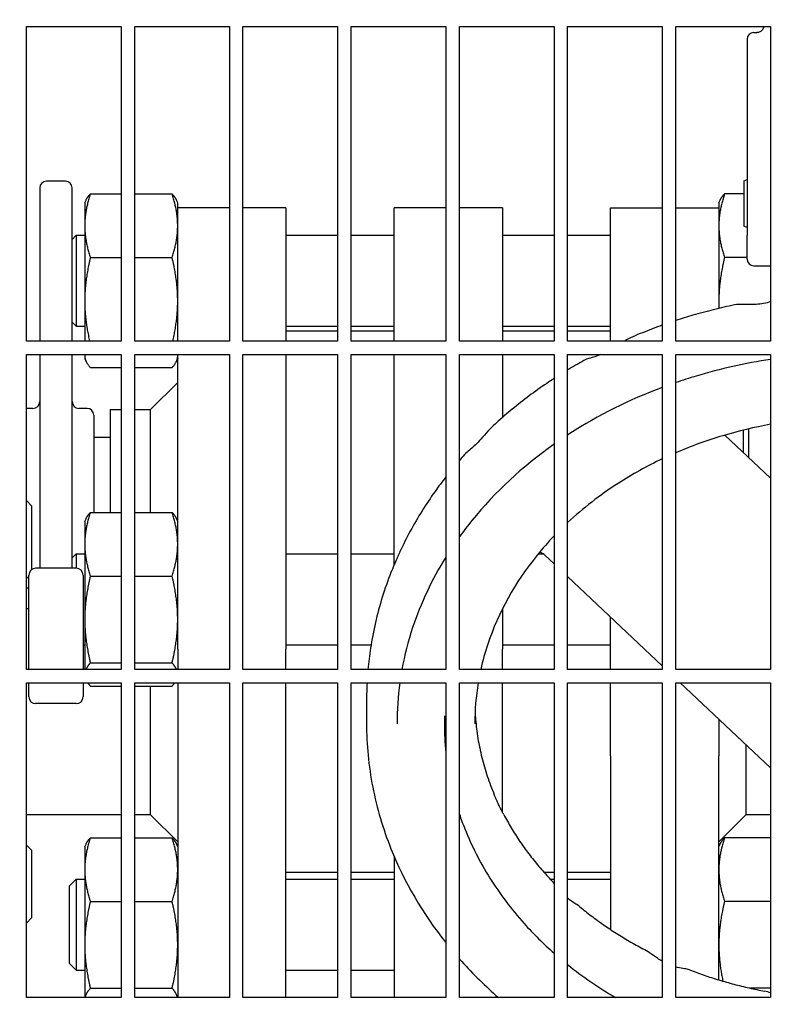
# Model space of a CAD drawing. Header units: inches. Extents: x 24 to 1128, y -74 to 748.
# Tile 535 of 557: x 729.62 to 736.62, y 578.82 to 587.92. Entities that reach past the tile are written whole.
import ezdxf

# ---------------------------------------------------------------- set-up
doc = ezdxf.new("R2010")
doc.units = ezdxf.units.IN
doc.header["$LTSCALE"] = 32
doc.header["$MEASUREMENT"] = 0
doc.layers.add('Dimension (ANSI)', color=7, linetype='Continuous', lineweight=25)
doc.layers.add('Visible (ANSI)', color=7, linetype='Continuous', lineweight=30)
doc.styles.add('Note Text (ANSI)', font='tahoma.ttf')
doc.dimstyles.new('Architectural (ANSI)', dxfattribs={"dimscale": 32, "dimtxt": 0.125, "dimasz": 0.098425, "dimexe": 0.125, "dimexo": 0.0625, "dimgap": 0.031496, "dimtad": 0, "dimtih": 1, "dimtoh": 1, "dimdec": 4, "dimrnd": 1e-08, "dimzin": 3, "dimdsep": 46, "dimlunit": 4, "dimtxsty": 'Note Text (ANSI)', "dimcen": 0.09, "dimdle": 0.393701, "dimclrd": 256, "dimclre": 256, "dimclrt": 256, "dimadec": 0, "dimazin": 3, "dimtfac": 0.96, "dimtofl": 0, "dimtmove": 0, "dimatfit": 3, "dimfxl": 1, "dimfrac": 2, "dimtolj": 1, "dimtzin": 12, "dimlwd": -1, "dimlwe": -1, "dimarcsym": 0})

# ---------------------------------------------------------------- blocks, each defined once
blk = doc.blocks.new('*D17')
at = {"layer": 'Defpoints', "color": 0, "transparency": 16777216}
for p in [(710.5391, 607.7114), (710.5391, 481.7114), (798.7409, 481.7114)]:
    blk.add_point(p, dxfattribs=at)
at = {"layer": 'Dimension (ANSI)', "transparency": 16777216}
for p, q in [((712.5391, 607.7114), (802.7409, 607.7114)), ((798.7409, 604.5618), (798.7409, 544.8012)), ((798.7409, 484.861), (798.7409, 538.6216)), ((712.5391, 481.7114), (802.7409, 481.7114))]:
    blk.add_line(p, q, dxfattribs=at)
for points in [[(798.216, 604.5618), (799.2658, 604.5618), (798.7409, 607.7114)], [(798.216, 484.861), (799.2658, 484.861), (798.7409, 481.7114)]]:
    blk.add_solid(points, dxfattribs=at)
at = {"layer": 'Dimension (ANSI)', "transparency": 16777216, "insert": (792.0089, 543.7933), "char_height": 4, "attachment_point": 1, "style": 'Note Text (ANSI)'}
blk.add_mtext('\\A1;10\'-6"', dxfattribs=at)

msp = doc.modelspace()

# ---------------------------------------------------------------- linework, layer by layer
at = {"layer": 'Visible (ANSI)'}
for p, q in [((729.68155, 584.94766), (729.68155, 587.85391)), ((729.68155, 587.85391), (730.55655, 587.85391)), ((730.55655, 587.85391), (730.55655, 584.94766)), ((730.68155, 584.94766), (730.68155, 587.85391)), ((730.68155, 587.85391), (731.55655, 587.85391)), ((731.55655, 587.85391), (731.55655, 584.94766)), ((731.68155, 584.94766), (731.68155, 587.85391)), ((731.68155, 587.85391), (732.55655, 587.85391)), ((732.55655, 587.85391), (732.55655, 584.94766)), ((732.68155, 584.94766), (732.68155, 587.85391)), ((732.68155, 587.85391), (733.55655, 587.85391)), ((733.55655, 587.85391), (733.55655, 584.94766)), ((733.68155, 584.94766), (733.68155, 587.85391)), ((733.68155, 587.85391), (734.55655, 587.85391)), ((734.55655, 587.85391), (734.55655, 584.94766)), ((734.68155, 584.94766), (734.68155, 587.85391)), ((734.68155, 587.85391), (735.55655, 587.85391)), ((735.55655, 587.85391), (735.55655, 584.94766)), ((735.68155, 584.94766), (735.68155, 587.85391)), ((735.68155, 587.85391), (736.55655, 587.85391)), ((736.4923, 587.85391), (736.4923, 587.8517)), ((736.55655, 587.85391), (736.55655, 584.94766)), ((736.3393, 587.73532), (736.3393, 586.89197)), ((736.4018, 587.79782), (736.43068, 587.79782)), ((736.3393, 586.89197), (736.3393, 585.92262)), ((730.04155, 586.42516), (729.86655, 586.42516)), ((736.3088, 586.42862), (736.3393, 586.43972)), ((736.3088, 586.42862), (736.3088, 586.01019)), ((729.80405, 586.36266), (729.80405, 584.94768)), ((730.10405, 584.94768), (730.10405, 586.36266)), ((730.27192, 586.30686), (730.55655, 586.30686)), ((730.68155, 586.30686), (731.02719, 586.30686)), ((736.3088, 586.30686), (736.13092, 586.30686)), ((730.22005, 586.22392), (730.23188, 586.24929)), ((730.22005, 586.22392), (730.22005, 586.01333)), ((731.07905, 586.22392), (731.06723, 586.24929)), ((731.07905, 586.12285), (731.07905, 586.22392)), ((736.07905, 586.22392), (736.09088, 586.24929)), ((736.07905, 586.22392), (736.07905, 586.12285)), ((731.55655, 586.17966), (731.07905, 586.17966)), ((731.07905, 585.88676), (731.07905, 586.12285)), ((732.07905, 586.17966), (731.68155, 586.17966)), ((732.07905, 586.17966), (732.07905, 585.88676)), ((733.07905, 585.88676), (733.07905, 586.17966)), ((733.55655, 586.17966), (733.07905, 586.17966)), ((734.07905, 586.17966), (733.68155, 586.17966)), ((734.07905, 586.17966), (734.07905, 585.88676)), ((735.07905, 585.88676), (735.07905, 586.17966)), ((735.07905, 586.17966), (735.55655, 586.17966)), ((735.68155, 586.17966), (736.07905, 586.17966)), ((736.07905, 586.12285), (736.07905, 585.88676)), ((730.22005, 586.01333), (730.22005, 585.31883)), ((736.3088, 586.01019), (736.3393, 585.99917)), ((730.10405, 585.88742), (730.14155, 585.92492)), ((730.14155, 585.92492), (730.14155, 585.08492)), ((730.14155, 585.92492), (730.22005, 585.92492)), ((732.07905, 585.92492), (732.55655, 585.92492)), ((732.68155, 585.92492), (733.07905, 585.92492)), ((734.07905, 585.92492), (734.55655, 585.92492)), ((734.68155, 585.92492), (735.07905, 585.92492)), ((736.3393, 585.70616), (736.3393, 585.92262)), ((731.07905, 584.94766), (731.07905, 585.88676)), ((732.07905, 585.88676), (732.07905, 584.94766)), ((733.07905, 584.94766), (733.07905, 585.88676)), ((734.07905, 585.88676), (734.07905, 584.94766)), ((735.07905, 585.01293), (735.07905, 585.88676)), ((736.07905, 585.88676), (736.07905, 585.24995)), ((730.27192, 585.7198), (730.55655, 585.7198)), ((730.68155, 585.7198), (731.02719, 585.7198)), ((736.3393, 585.7198), (736.13092, 585.7198)), ((736.4018, 585.64366), (736.55655, 585.64366)), ((730.22005, 585.31883), (730.22005, 584.94766)), ((730.10405, 585.12242), (730.14155, 585.08492)), ((730.14155, 585.08492), (730.22005, 585.08492)), ((732.07905, 585.08492), (732.55655, 585.08492)), ((732.55655, 585.04038), (732.07905, 585.04038)), ((732.68155, 585.08492), (733.07905, 585.08492)), ((733.07905, 585.04038), (732.68155, 585.04038)), ((734.07905, 585.08492), (734.55655, 585.08492)), ((734.55655, 585.04038), (734.07905, 585.04038)), ((734.68155, 585.08492), (735.07905, 585.08492)), ((735.07905, 585.04038), (734.68155, 585.04038)), ((735.07905, 584.94766), (735.07905, 585.01293)), ((730.55655, 584.94766), (729.68155, 584.94766)), ((731.55655, 584.94766), (730.68155, 584.94766)), ((732.55655, 584.94766), (731.68155, 584.94766)), ((733.55655, 584.94766), (732.68155, 584.94766)), ((734.55655, 584.94766), (733.68155, 584.94766)), ((735.55655, 584.94766), (734.68155, 584.94766)), ((736.55655, 584.94766), (735.68155, 584.94766)), ((729.68155, 581.91641), (729.68155, 584.82266)), ((729.68155, 584.82266), (730.55655, 584.82266)), ((729.80405, 584.82267), (729.80405, 582.84943)), ((730.10405, 582.84943), (730.10405, 584.82267)), ((730.22005, 584.82266), (730.22005, 584.81042)), ((730.55655, 584.82266), (730.55655, 581.91641)), ((730.68155, 581.91641), (730.68155, 584.82266)), ((730.68155, 584.82266), (731.55655, 584.82266)), ((731.07905, 582.90183), (731.07905, 584.82266)), ((731.55655, 584.82266), (731.55655, 581.91641)), ((731.68155, 581.91641), (731.68155, 584.82266)), ((731.68155, 584.82266), (732.55655, 584.82266)), ((732.07905, 584.82266), (732.07905, 582.90183)), ((732.55655, 584.82266), (732.55655, 581.91641)), ((732.68155, 581.91641), (732.68155, 584.82266)), ((732.68155, 584.82266), (733.55655, 584.82266)), ((733.07905, 582.90183), (733.07905, 584.82266)), ((733.55655, 584.82266), (733.55655, 581.91641)), ((733.68155, 581.91641), (733.68155, 584.82266)), ((733.68155, 584.82266), (734.55655, 584.82266)), ((734.07905, 584.82266), (734.07905, 584.24275)), ((734.55655, 584.82266), (734.55655, 581.91641)), ((734.68155, 581.91641), (734.68155, 584.82266)), ((734.68155, 584.82266), (735.55655, 584.82266)), ((735.55655, 584.82266), (735.55655, 581.91641)), ((735.68155, 581.91641), (735.68155, 584.82266)), ((735.68155, 584.82266), (736.55655, 584.82266)), ((736.55655, 584.82266), (736.55655, 581.91641)), ((730.22005, 584.81042), (730.22005, 584.78592)), ((730.22005, 584.78592), (730.23188, 584.76056)), ((731.07905, 584.78592), (731.06723, 584.76056)), ((730.27192, 584.70298), (730.55655, 584.70298)), ((730.68155, 584.70298), (731.02719, 584.70298)), ((730.82905, 584.31645), (731.07905, 584.56645)), ((729.74155, 584.32645), (729.68155, 584.32645)), ((730.24155, 584.32645), (730.16655, 584.32645)), ((730.45405, 584.31645), (730.45405, 583.3653)), ((730.45405, 584.31645), (730.55655, 584.31645)), ((730.68155, 584.31645), (730.82905, 584.31645)), ((730.82905, 583.3653), (730.82905, 584.31645)), ((730.30405, 584.26395), (730.30405, 583.3653)), ((736.30605, 583.91707), (736.30605, 584.12593)), ((736.35405, 584.13746), (736.35405, 583.87183)), ((730.45405, 584.05895), (730.30405, 584.05895)), ((736.13373, 584.07946), (736.55655, 583.68101)), ((729.72905, 583.4274), (729.68155, 583.4749)), ((729.72905, 583.4274), (729.72905, 582.83693)), ((730.27192, 583.3653), (730.55655, 583.3653)), ((730.68155, 583.3653), (731.02719, 583.3653)), ((730.22005, 583.28236), (730.23188, 583.30772)), ((730.22005, 583.28236), (730.22005, 583.07177)), ((731.07905, 583.28236), (731.06723, 583.30772)), ((730.22005, 583.07177), (730.22005, 582.37727)), ((730.10405, 582.94586), (730.14155, 582.98336)), ((730.14155, 582.98336), (730.14155, 582.84943)), ((730.14155, 582.98336), (730.22005, 582.98336)), ((732.07905, 582.98336), (732.55655, 582.98336)), ((732.68155, 582.98336), (733.07905, 582.98336)), ((734.40999, 582.98336), (734.45427, 582.98336)), ((734.47184, 582.97011), (734.55655, 582.89027)), ((730.14155, 582.84943), (729.76655, 582.84943)), ((731.07905, 582.10395), (731.07905, 582.90183)), ((732.07905, 582.90183), (732.07905, 582.10395)), ((733.07905, 582.88156), (733.07905, 582.90183)), ((729.70405, 582.7774), (729.68155, 582.7549)), ((729.70405, 581.91641), (729.70405, 582.78693)), ((730.20405, 582.78693), (730.20405, 581.91641)), ((730.27192, 582.77824), (730.55655, 582.77824)), ((730.68155, 582.77824), (731.02719, 582.77824)), ((734.68155, 582.77248), (735.55655, 581.94792)), ((729.70405, 582.66645), (729.68155, 582.66645)), ((729.70405, 582.47391), (729.68155, 582.47391)), ((734.07905, 582.47567), (734.07905, 582.10395)), ((730.22005, 582.37727), (730.22005, 581.91641)), ((735.07905, 581.91641), (735.07905, 582.39789)), ((730.20405, 582.14336), (730.22005, 582.14336)), ((731.07905, 582.10395), (731.07905, 581.91641)), ((732.07905, 582.14336), (732.55655, 582.14336)), ((732.07905, 581.91641), (732.07905, 582.10395)), ((732.68155, 582.14336), (732.86569, 582.14336)), ((734.07905, 582.14336), (734.55655, 582.14336)), ((734.07905, 581.91641), (734.07905, 582.10395)), ((734.68155, 582.14336), (735.07905, 582.14336)), ((730.55655, 581.91641), (729.68155, 581.91641)), ((730.27192, 581.9763), (730.55655, 581.9763)), ((730.68155, 581.9763), (731.02719, 581.9763)), ((731.55655, 581.91641), (730.68155, 581.91641)), ((732.55655, 581.91641), (731.68155, 581.91641)), ((733.55655, 581.91641), (732.68155, 581.91641)), ((734.55655, 581.91641), (733.68155, 581.91641)), ((735.55655, 581.91641), (734.68155, 581.91641)), ((736.55655, 581.91641), (735.68155, 581.91641)), ((729.68155, 578.88516), (729.68155, 581.79141)), ((729.68155, 581.79141), (730.55655, 581.79141)), ((729.70405, 581.66193), (729.70405, 581.79141)), ((730.20405, 581.79141), (730.20405, 581.66193)), ((730.27192, 581.76142), (730.55655, 581.76142)), ((730.55655, 581.79141), (730.55655, 578.88516)), ((730.68155, 578.88516), (730.68155, 581.79141)), ((730.68155, 581.79141), (731.55655, 581.79141)), ((730.68155, 581.76142), (731.02719, 581.76142)), ((730.82905, 580.57391), (730.82905, 581.76142)), ((731.07905, 581.79141), (731.07905, 578.88516)), ((731.55655, 581.79141), (731.55655, 578.88516)), ((731.68155, 578.88516), (731.68155, 581.79141)), ((731.68155, 581.79141), (732.55655, 581.79141)), ((732.07905, 578.88516), (732.07905, 581.79141)), ((732.55655, 581.79141), (732.55655, 578.88516)), ((732.68155, 578.88516), (732.68155, 581.79141)), ((732.68155, 581.79141), (733.55655, 581.79141)), ((733.55655, 581.79141), (733.55655, 578.88516)), ((733.68155, 578.88516), (733.68155, 581.79141)), ((733.68155, 581.79141), (734.55655, 581.79141)), ((734.07905, 580.59784), (734.07905, 581.79141)), ((734.55655, 581.79141), (734.55655, 578.88516)), ((734.68155, 578.88516), (734.68155, 581.79141)), ((734.68155, 581.79141), (735.55655, 581.79141)), ((735.07905, 581.11904), (735.07905, 581.79141)), ((735.55655, 581.79141), (735.55655, 578.88516)), ((735.68155, 578.88516), (735.68155, 581.79141)), ((735.68155, 581.79141), (736.55655, 581.79141)), ((735.72263, 581.79141), (736.55655, 581.00556)), ((736.55655, 581.79141), (736.55655, 578.88516)), ((730.14155, 581.59943), (729.76655, 581.59943)), ((732.82405, 581.63117), (732.82405, 581.41456)), ((733.5428, 581.48676), (733.5428, 581.41456)), ((736.07905, 581.45554), (736.07905, 581.11904)), ((736.32905, 581.21995), (736.32905, 580.57391)), ((735.07905, 581.11904), (735.07905, 579.51303)), ((736.07905, 579.04798), (736.07905, 581.11904)), ((730.55655, 580.57391), (729.68155, 580.57391)), ((730.82905, 580.57391), (730.68155, 580.57391)), ((730.82905, 580.57391), (731.07905, 580.32391)), ((736.32905, 580.57391), (736.07905, 580.32391)), ((736.55655, 580.57391), (736.32905, 580.57391)), ((729.72905, 580.24542), (729.68155, 580.29292)), ((730.22005, 580.27716), (730.23188, 580.30252)), ((730.22005, 580.27716), (730.22005, 580.06657)), ((730.27192, 580.3601), (730.55655, 580.3601)), ((730.68155, 580.3601), (731.02719, 580.3601)), ((731.07905, 580.27716), (731.06723, 580.30252)), ((736.07905, 580.27716), (736.09088, 580.30252)), ((736.55655, 580.3601), (736.13092, 580.3601)), ((729.72905, 580.24542), (729.72905, 579.62042)), ((733.07905, 580.18723), (733.07905, 578.88516)), ((730.22005, 580.06657), (730.22005, 579.37207)), ((732.55655, 580.04038), (732.07905, 580.04038)), ((733.07905, 580.04038), (732.68155, 580.04038)), ((734.55655, 580.04038), (734.46503, 580.04038)), ((735.07905, 580.04038), (734.68155, 580.04038)), ((730.07905, 579.91566), (730.14155, 579.97816)), ((730.07905, 579.20066), (730.07905, 579.91566)), ((730.14155, 579.97816), (730.14155, 579.13816)), ((730.14155, 579.97816), (730.22005, 579.97816)), ((732.07905, 579.97816), (732.55655, 579.97816)), ((732.68155, 579.97816), (733.07905, 579.97816)), ((734.52218, 579.97816), (734.55655, 579.97816)), ((734.68155, 579.97816), (735.07905, 579.97816)), ((730.27192, 579.77304), (730.55655, 579.77304)), ((730.68155, 579.77304), (731.02719, 579.77304)), ((736.55655, 579.77304), (736.13092, 579.77304)), ((729.72905, 579.62042), (729.68155, 579.57292)), ((730.22005, 579.37207), (730.22005, 578.88516)), ((730.07905, 579.20066), (730.14155, 579.13816)), ((730.14155, 579.13816), (730.22005, 579.13816)), ((732.07905, 579.13816), (732.55655, 579.13816)), ((732.68155, 579.13816), (733.07905, 579.13816)), ((730.27192, 578.9711), (730.55655, 578.9711)), ((730.68155, 578.9711), (731.02719, 578.9711)), ((736.55655, 578.9711), (736.37127, 578.9711)), ((730.55655, 578.88516), (729.68155, 578.88516)), ((731.55655, 578.88516), (730.68155, 578.88516)), ((732.55655, 578.88516), (731.68155, 578.88516)), ((733.55655, 578.88516), (732.68155, 578.88516)), ((734.55655, 578.88516), (733.68155, 578.88516)), ((735.55655, 578.88516), (734.68155, 578.88516)), ((736.55655, 578.88516), (735.68155, 578.88516))]:
    msp.add_line(p, q, dxfattribs=at)
for centre, start, end in [((736.4018, 587.73532), 90, 180), ((729.86655, 586.36266), 90, 180), ((730.04155, 586.36266), 0, 90), ((736.4018, 585.70616), 180, 270), ((729.74155, 584.38895), 270, 0), ((730.16655, 584.38895), 180, 270), ((730.24155, 584.26395), 0, 90), ((729.76655, 582.78693), 90, 180), ((730.14155, 582.78693), 0, 90), ((729.76655, 581.66193), 180, 270), ((730.14155, 581.66193), 270, 0)]:
    msp.add_arc(centre, 0.0625, start, end, dxfattribs=at)
for points, knots in [([(736.49237, 587.85246), (736.49237, 587.85246), (736.49236, 587.85215), (736.49219, 587.85073), (736.49213, 587.85024), (736.49188, 587.84863), (736.49168, 587.84737), (736.49082, 587.84373), (736.49034, 587.84181), (736.48817, 587.8358), (736.48685, 587.83179), (736.48033, 587.8223), (736.47806, 587.81933), (736.47236, 587.81366), (736.4695, 587.81116), (736.46037, 587.80493), (736.45292, 587.80119), (736.43971, 587.79832), (736.43519, 587.79782), (736.43068, 587.79782)], [0.222353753, 0.222353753, 0.222353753, 0.222353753, 0.248548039, 0.248548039, 0.258149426, 0.258149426, 0.272029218, 0.272029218, 0.281937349, 0.281937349, 0.291767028, 0.291767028, 0.295365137, 0.295365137, 0.297844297, 0.297844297, 0.3015759, 0.3015759, 0.303338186, 0.303338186, 0.303338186, 0.303338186]), ([(736.22321, 585.2824), (736.15835, 585.26876), (736.09383, 585.25391), (735.9656, 585.22181), (735.9019, 585.20456), (735.78595, 585.17075), (735.73357, 585.15456), (735.68155, 585.13755)], [4.25069699, 4.25069699, 4.25069699, 4.25069699, 4.29614743, 4.29614743, 4.34159788, 4.34159788, 4.37947707, 4.37947707, 4.37947707, 4.37947707]), ([(736.55655, 585.31005), (736.53527, 585.30443), (736.51384, 585.2996), (736.46928, 585.29165), (736.44605, 585.28874), (736.40014, 585.28524), (736.37757, 585.28474), (736.33076, 585.28522), (736.30774, 585.28659), (736.2667, 585.28721), (736.24962, 585.28796), (736.22321, 585.2824)], [8.7860297, 8.7860297, 8.7860297, 8.7860297, 8.9778955, 8.9778955, 9.1913114, 9.1913114, 9.4125337, 9.4125337, 9.6756368, 9.6756368, 9.8595028, 9.8595028, 9.8595028, 9.8595028]), ([(735.55655, 585.09487), (735.526, 585.08399), (735.49558, 585.07282), (735.40418, 585.03825), (735.34364, 585.01397), (735.28374, 584.98855)], [4.40999125, 4.40999125, 4.40999125, 4.40999125, 4.432498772, 4.432498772, 4.477949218, 4.477949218, 4.477949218, 4.477949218]), ([(734.98619, 584.82266), (734.97838, 584.81939), (734.97073, 584.81637), (734.943, 584.80593), (734.92439, 584.80007), (734.88505, 584.7885), (734.87254, 584.79084), (734.83102, 584.76778)], [7.23338314, 7.23338314, 7.23338314, 7.23338314, 7.31894986, 7.31894986, 7.55263147, 7.55263147, 7.85698612, 7.85698612, 7.85698612, 7.85698612]), ([(736.55655, 584.77819), (736.32289, 584.74309), (736.09294, 584.69194), (735.8066, 584.6066), (735.74375, 584.58647), (735.68155, 584.56512)], [4.1805156, 4.1805156, 4.1805156, 4.1805156, 4.3486185, 4.3486185, 4.39643172, 4.39643172, 4.39643172, 4.39643172]), ([(734.55655, 584.60254), (734.53374, 584.58768), (734.51109, 584.57263), (734.43347, 584.52003), (734.37934, 584.48154), (734.27322, 584.40235), (734.22123, 584.36166), (734.11951, 584.27816), (734.06979, 584.23535), (734.02126, 584.19152)], [4.67196222, 4.67196222, 4.67196222, 4.67196222, 4.69140476, 4.69140476, 4.73909187, 4.73909187, 4.78677898, 4.78677898, 4.83446609, 4.83446609, 4.83446609, 4.83446609]), ([(735.55655, 584.52029), (735.25198, 584.40622), (734.96449, 584.26263), (734.6953, 584.08937), (734.68842, 584.08491), (734.68155, 584.08044)], [4.42868924, 4.42868924, 4.42868924, 4.42868924, 4.66622925, 4.66622925, 4.67247789, 4.67247789, 4.67247789, 4.67247789]), ([(734.02126, 584.19152), (733.99351, 584.16645), (733.96893, 584.14012), (733.92289, 584.08961), (733.90147, 584.06542), (733.86327, 584.02425), (733.84628, 584.00674), (733.81407, 583.97548), (733.79897, 583.96189), (733.76987, 583.93668), (733.75713, 583.92677), (733.73745, 583.90796), (733.73357, 583.9041), (733.72918, 583.89923)], [6.4678303, 6.4678303, 6.4678303, 6.4678303, 6.7187017, 6.7187017, 6.9682675, 6.9682675, 7.188462, 7.188462, 7.4145386, 7.4145386, 7.66541, 7.66541, 7.7221873, 7.7221873, 7.7221873, 7.7221873]), ([(736.55655, 584.17955), (736.407, 584.15229), (736.25969, 584.11706), (735.96688, 584.02975), (735.82164, 583.97709), (735.68155, 583.91674)], [4.21821742, 4.21821742, 4.21821742, 4.21821742, 4.34880058, 4.34880058, 4.48415664, 4.48415664, 4.48415664, 4.48415664]), ([(734.55655, 583.99567), (734.26565, 583.79054), (734.0101, 583.55325), (733.75822, 583.24266), (733.71903, 583.19143), (733.68155, 583.13942)], [4.71101933, 4.71101933, 4.71101933, 4.71101933, 4.98460822, 4.98460822, 5.03756632, 5.03756632, 5.03756632, 5.03756632]), ([(735.55655, 583.8602), (735.41392, 583.79256), (735.27731, 583.71676), (734.97906, 583.52492), (734.82269, 583.40365), (734.68155, 583.27202)], [4.52487702, 4.52487702, 4.52487702, 4.52487702, 4.66592217, 4.66592217, 4.8503743, 4.8503743, 4.8503743, 4.8503743]), ([(733.55655, 583.69348), (733.52211, 583.64935), (733.48873, 583.60457), (733.41463, 583.50028), (733.37465, 583.44036), (733.29857, 583.31858), (733.26247, 583.25672), (733.19428, 583.13125), (733.1622, 583.06764), (733.13219, 583.00325)], [5.0020184, 5.0020184, 5.0020184, 5.0020184, 5.04370512, 5.04370512, 5.0977562, 5.0977562, 5.15180728, 5.15180728, 5.20585836, 5.20585836, 5.20585836, 5.20585836]), ([(734.55655, 583.14859), (734.50142, 583.09092), (734.44907, 583.03156), (734.19463, 582.71824), (734.04052, 582.43994), (733.91851, 582.07279), (733.89693, 581.99488), (733.87947, 581.91641)], [4.90670966, 4.90670966, 4.90670966, 4.90670966, 4.98396175, 4.98396175, 5.30444156, 5.30444156, 5.38960074, 5.38960074, 5.38960074, 5.38960074]), ([(733.13219, 583.00325), (733.12493, 582.98766), (733.11813, 582.97243), (733.10533, 582.94319), (733.09934, 582.92922), (733.08793, 582.90248), (733.08253, 582.88975), (733.07225, 582.86551), (733.06738, 582.85401), (733.05814, 582.83191), (733.05379, 582.82139), (733.04967, 582.8109)], [5.00069306, 5.00069306, 5.00069306, 5.00069306, 5.1216569, 5.1216569, 5.24262074, 5.24262074, 5.36358459, 5.36358459, 5.48454843, 5.48454843, 5.60551228, 5.60551228, 5.60551228, 5.60551228]), ([(733.55655, 582.95294), (733.42713, 582.74471), (733.32425, 582.52609), (733.20777, 582.17479), (733.17478, 582.04613), (733.15102, 581.91641)], [5.09980896, 5.09980896, 5.09980896, 5.09980896, 5.30501816, 5.30501816, 5.42091209, 5.42091209, 5.42091209, 5.42091209]), ([(734.47184, 582.97011), (734.4628, 582.97863), (734.45071, 582.98647), (734.43227, 582.99363), (734.4264, 582.99527), (734.42075, 582.99639)], [0.27656688, 0.27656688, 0.27656688, 0.27656688, 0.34722329, 0.34722329, 0.3801191, 0.3801191, 0.3801191, 0.3801191]), ([(733.04967, 582.8109), (733.01998, 582.73532), (732.99311, 582.65884), (732.94516, 582.50441), (732.92408, 582.42646), (732.88785, 582.26943), (732.8727, 582.19036), (732.85068, 582.0463), (732.8428, 581.98143), (732.83692, 581.91641)], [5.25906749, 5.25906749, 5.25906749, 5.25906749, 5.32112286, 5.32112286, 5.38317823, 5.38317823, 5.4452336, 5.4452336, 5.49570239, 5.49570239, 5.49570239, 5.49570239]), ([(733.82669, 581.52438), (733.82784, 581.5011), (733.82936, 581.47782), (733.83607, 581.39574), (733.84328, 581.33701), (733.86251, 581.2199), (733.87452, 581.16152), (733.90336, 581.04529), (733.92018, 580.98745), (733.95862, 580.87249), (733.98024, 580.81539), (734.00424, 580.75876)], [5.60960749, 5.60960749, 5.60960749, 5.60960749, 5.63595714, 5.63595714, 5.70256993, 5.70256993, 5.76918273, 5.76918273, 5.83579553, 5.83579553, 5.90240833, 5.90240833, 5.90240833, 5.90240833]), ([(732.82405, 581.41456), (732.82405, 581.31723), (732.82873, 581.21991), (732.84752, 581.02463), (732.86176, 580.92669), (732.8997, 580.73208), (732.9234, 580.63543), (732.97973, 580.44525), (733.01224, 580.3517), (733.17163, 579.95333), (733.34284, 579.66104), (733.55655, 579.39229)], [5.56934434, 5.56934434, 5.56934434, 5.56934434, 5.6477385, 5.6477385, 5.72715362, 5.72715362, 5.8065812, 5.8065812, 5.88501538, 5.88501538, 6.14510186, 6.14510186, 6.14510186, 6.14510186]), ([(734.0917, 580.57447), (734.08661, 580.58413), (734.08167, 580.59299), (734.07139, 580.61197), (734.06608, 580.62198), (734.05497, 580.64397), (734.0492, 580.65588), (734.03724, 580.68179), (734.03104, 580.6958), (734.01812, 580.72583), (734.01141, 580.74182), (734.00424, 580.75876)], [4.91371326, 4.91371326, 4.91371326, 4.91371326, 5.05301729, 5.05301729, 5.19232131, 5.19232131, 5.33162534, 5.33162534, 5.47092937, 5.47092937, 5.61023339, 5.61023339, 5.61023339, 5.61023339]), ([(733.68155, 580.57932), (733.69694, 580.53387), (733.71359, 580.48871), (733.76255, 580.366), (733.79737, 580.28913), (733.87474, 580.13701), (733.91738, 580.06177), (734.00979, 579.91442), (734.05956, 579.8423), (734.16523, 579.70251), (734.22104, 579.63479), (734.36576, 579.47329), (734.45817, 579.3817), (734.55655, 579.29483)], [5.83901999, 5.83901999, 5.83901999, 5.83901999, 5.88421967, 5.88421967, 5.96283101, 5.96283101, 6.04248676, 6.04248676, 6.12217816, 6.12217816, 6.20090085, 6.20090085, 6.31551409, 6.31551409, 6.31551409, 6.31551409]), ([(734.0917, 580.57447), (734.11352, 580.53304), (734.13666, 580.49195), (734.18555, 580.41054), (734.2113, 580.37023), (734.26538, 580.29049), (734.29371, 580.25106), (734.35289, 580.1732), (734.38376, 580.13477), (734.44796, 580.059), (734.4813, 580.02167), (734.51585, 579.98495)], [5.97539903, 5.97539903, 5.97539903, 5.97539903, 6.02517433, 6.02517433, 6.07494962, 6.07494962, 6.12472492, 6.12472492, 6.17450021, 6.17450021, 6.2242755, 6.2242755, 6.2242755, 6.2242755]), ([(734.79247, 579.72558), (734.78646, 579.73057), (734.78187, 579.73375), (734.76998, 579.74178), (734.76423, 579.74515), (734.74502, 579.75677), (734.7317, 579.76489), (734.70529, 579.784), (734.69372, 579.79313), (734.68155, 579.80376)], [4.61441704, 4.61441704, 4.61441704, 4.61441704, 4.66928843, 4.66928843, 4.7779163, 4.7779163, 5.03303979, 5.03303979, 5.2105077, 5.2105077, 5.2105077, 5.2105077]), ([(734.79247, 579.72558), (734.82753, 579.6965), (734.86344, 579.66799), (734.93687, 579.61214), (734.9744, 579.58482), (735.05102, 579.53142), (735.0901, 579.50535), (735.16976, 579.45454), (735.21033, 579.42979), (735.29289, 579.38168), (735.33487, 579.35831), (735.37752, 579.33567)], [0.06362816, 0.06362816, 0.06362816, 0.06362816, 0.10695531, 0.10695531, 0.15028247, 0.15028247, 0.19360963, 0.19360963, 0.23693679, 0.23693679, 0.28026394, 0.28026394, 0.28026394, 0.28026394]), ([(735.55655, 579.21979), (735.5417, 579.22848), (735.52662, 579.23802), (735.48808, 579.26365), (735.46445, 579.28056), (735.42013, 579.3106), (735.40012, 579.32367), (735.37752, 579.33567)], [5.49991829, 5.49991829, 5.49991829, 5.49991829, 5.65380509, 5.65380509, 5.88723053, 5.88723053, 6.06773036, 6.06773036, 6.06773036, 6.06773036]), ([(733.68155, 579.24321), (733.68879, 579.23501), (733.69608, 579.22684), (733.80817, 579.1021), (733.92121, 578.99068), (734.04173, 578.88516)], [6.19401314, 6.19401314, 6.19401314, 6.19401314, 6.20222551, 6.20222551, 6.3197325, 6.3197325, 6.3197325, 6.3197325]), ([(735.8089, 579.14017), (735.7997, 579.14368), (735.79285, 579.14543), (735.77706, 579.14911), (735.76987, 579.15016), (735.74063, 579.1545), (735.72077, 579.15684), (735.69148, 579.16357), (735.68656, 579.16478), (735.68155, 579.16612)], [4.5158892, 4.5158892, 4.5158892, 4.5158892, 4.57155678, 4.57155678, 4.66684678, 4.66684678, 4.97721501, 4.97721501, 5.03837292, 5.03837292, 5.03837292, 5.03837292]), ([(735.8089, 579.14017), (735.85308, 579.12332), (735.89772, 579.1072), (735.98787, 579.07643), (736.03338, 579.0618), (736.12518, 579.03404), (736.17146, 579.02092), (736.26473, 578.99623), (736.3117, 578.98466), (736.40627, 578.9631), (736.45385, 578.9531), (736.50169, 578.94391)], [0.41983106, 0.41983106, 0.41983106, 0.41983106, 0.46100831, 0.46100831, 0.50218556, 0.50218556, 0.54336281, 0.54336281, 0.58454006, 0.58454006, 0.62571731, 0.62571731, 0.62571731, 0.62571731])]:
    msp.add_open_spline(points, degree=3, knots=knots, dxfattribs=at)
for points, weights in [([(730.27192, 586.30686), (730.22005, 586.14956), (730.22005, 586.01333)], [1, 1.0379548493, 1]), ([(730.23188, 586.24929), (730.24457, 586.27651), (730.27192, 586.30686)], [1.01895290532, 1.01965956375, 1]), ([(731.07905, 586.01333), (731.07905, 586.14956), (731.02719, 586.30686)], [1, 1.0379548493, 1]), ([(731.02719, 586.30686), (731.05453, 586.27651), (731.06723, 586.24929)], [1, 1.01965956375, 1.01895290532]), ([(736.13092, 586.30686), (736.07905, 586.14956), (736.07905, 586.01333)], [1, 1.0379548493, 1]), ([(736.09088, 586.24929), (736.10357, 586.27651), (736.13092, 586.30686)], [1.01895290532, 1.01965956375, 1]), ([(730.22005, 586.01333), (730.22005, 585.87711), (730.27192, 585.7198)], [1, 1.0379548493, 1]), ([(731.02719, 585.7198), (731.07905, 585.87711), (731.07905, 586.01333)], [1, 1.0379548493, 1]), ([(736.07905, 586.01333), (736.07905, 585.87711), (736.13092, 585.7198)], [1, 1.0379548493, 1]), ([(730.27192, 585.7198), (730.22005, 585.50492), (730.22005, 585.31883)], [1, 1.0379548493, 1]), ([(731.07905, 585.31883), (731.07905, 585.50492), (731.02719, 585.7198)], [1, 1.0379548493, 1]), ([(736.13092, 585.7198), (736.07905, 585.50492), (736.07905, 585.31883)], [1, 1.0379548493, 1]), ([(730.22005, 585.31883), (730.22005, 585.14489), (730.26493, 584.94766)], [1, 1.03538960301, 1.00478373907]), ([(731.03417, 584.94766), (731.07905, 585.14489), (731.07905, 585.31883)], [1.00478373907, 1.03538960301, 1]), ([(736.07905, 585.31883), (736.07905, 585.28467), (736.08068, 585.25034)], [1, 1.00675814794, 1.01110961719]), ([(730.22078, 584.82266), (730.22005, 584.81654), (730.22005, 584.81042)], [1.0079379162, 1.00450326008, 1]), ([(731.07905, 584.81042), (731.07905, 584.81654), (731.07833, 584.82266)], [1, 1.00450326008, 1.0079379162]), ([(730.22005, 584.81042), (730.22005, 584.76056), (730.27192, 584.70298)], [1, 1.0379548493, 1]), ([(731.02719, 584.70298), (731.07905, 584.76056), (731.07905, 584.81042)], [1, 1.0379548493, 1]), ([(730.27192, 583.3653), (730.22005, 583.208), (730.22005, 583.07177)], [1, 1.0379548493, 1]), ([(730.23188, 583.30772), (730.24457, 583.33494), (730.27192, 583.3653)], [1.01895290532, 1.01965956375, 1]), ([(731.07905, 583.07177), (731.07905, 583.208), (731.02719, 583.3653)], [1, 1.0379548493, 1]), ([(731.02719, 583.3653), (731.05453, 583.33494), (731.06723, 583.30772)], [1, 1.01965956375, 1.01895290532]), ([(730.22005, 583.07177), (730.22005, 582.93554), (730.27192, 582.77824)], [1, 1.0379548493, 1]), ([(731.02719, 582.77824), (731.07905, 582.93554), (731.07905, 583.07177)], [1, 1.0379548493, 1]), ([(730.27192, 582.77824), (730.22005, 582.56336), (730.22005, 582.37727)], [1, 1.0379548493, 1]), ([(731.07905, 582.37727), (731.07905, 582.56336), (731.02719, 582.77824)], [1, 1.0379548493, 1]), ([(730.22005, 582.37727), (730.22005, 582.19118), (730.27192, 581.9763)], [1, 1.0379548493, 1]), ([(731.02719, 581.9763), (731.07905, 582.19118), (731.07905, 582.37727)], [1, 1.0379548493, 1]), ([(730.27192, 581.9763), (730.24343, 581.94468), (730.23083, 581.91641)], [1, 1.02049418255, 1.0188561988]), ([(731.06828, 581.91641), (731.05567, 581.94468), (731.02719, 581.9763)], [1.0188561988, 1.02049418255, 1]), ([(730.24793, 581.79141), (730.25798, 581.7769), (730.27192, 581.76142)], [1.01466074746, 1.0099264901, 1]), ([(731.02719, 581.76142), (731.04113, 581.7769), (731.05118, 581.79141)], [1, 1.0099264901, 1.01466074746]), ([(730.27192, 580.3601), (730.22005, 580.20279), (730.22005, 580.06657)], [1, 1.0379548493, 1]), ([(730.23188, 580.30252), (730.24457, 580.32974), (730.27192, 580.3601)], [1.01895290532, 1.01965956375, 1]), ([(731.07905, 580.06657), (731.07905, 580.20279), (731.02719, 580.3601)], [1, 1.0379548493, 1]), ([(731.02719, 580.3601), (731.05453, 580.32974), (731.06723, 580.30252)], [1, 1.01965956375, 1.01895290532]), ([(736.13092, 580.3601), (736.07905, 580.20279), (736.07905, 580.06657)], [1, 1.0379548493, 1]), ([(736.09088, 580.30252), (736.10357, 580.32974), (736.13092, 580.3601)], [1.01895290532, 1.01965956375, 1]), ([(730.22005, 580.06657), (730.22005, 579.93034), (730.27192, 579.77304)], [1, 1.0379548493, 1]), ([(731.02719, 579.77304), (731.07905, 579.93034), (731.07905, 580.06657)], [1, 1.0379548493, 1]), ([(736.07905, 580.06657), (736.07905, 579.93034), (736.13092, 579.77304)], [1, 1.0379548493, 1]), ([(730.27192, 579.77304), (730.22005, 579.55816), (730.22005, 579.37207)], [1, 1.0379548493, 1]), ([(731.07905, 579.37207), (731.07905, 579.55816), (731.02719, 579.77304)], [1, 1.0379548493, 1]), ([(736.13092, 579.77304), (736.07905, 579.55816), (736.07905, 579.37207)], [1, 1.0379548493, 1]), ([(730.22005, 579.37207), (730.22005, 579.18597), (730.27192, 578.9711)], [1, 1.0379548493, 1]), ([(731.02719, 578.9711), (731.07905, 579.18597), (731.07905, 579.37207)], [1, 1.0379548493, 1]), ([(736.07905, 579.37207), (736.07905, 579.21328), (736.11604, 579.03699)], [1, 1.03220544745, 1.00975696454]), ([(730.27192, 578.9711), (730.23056, 578.92519), (730.22228, 578.88516)], [1, 1.03003247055, 1.01253745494]), ([(731.07682, 578.88516), (731.06854, 578.92519), (731.02719, 578.9711)], [1.01253745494, 1.03003247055, 1])]:
    msp.add_rational_spline(points, weights, degree=2, dxfattribs=at)
for points in [[(735.28374, 584.98855), (735.25559, 584.9766), (735.23032, 584.9624), (735.20616, 584.94766)], [(734.83102, 584.76778), (734.78054, 584.73974), (734.7307, 584.71083), (734.68155, 584.68106)], [(733.72918, 583.89923), (733.71312, 583.88139), (733.69724, 583.86342), (733.68155, 583.84533)], [(732.82811, 581.79141), (732.82541, 581.73804), (732.82405, 581.6846), (732.82405, 581.63117)], [(733.13102, 581.79141), (733.11389, 581.66628), (733.1053, 581.54042), (733.1053, 581.41456)], [(733.85519, 581.79141), (733.83446, 581.66649), (733.82405, 581.54053), (733.82405, 581.41456)], [(733.5428, 581.41456), (733.5428, 581.32606), (733.54739, 581.23756), (733.55655, 581.1494)], [(734.55655, 579.93916), (734.54379, 579.95411), (734.53034, 579.96955), (734.51585, 579.98495)], [(734.68155, 579.18957), (734.81931, 579.07893), (734.96723, 578.9771), (735.12356, 578.88516)], [(736.55655, 578.92873), (736.54011, 578.93458), (736.52243, 578.93992), (736.50169, 578.94391)]]:
    msp.add_open_spline(points, degree=3, dxfattribs=at)

# ---------------------------------------------------------------- dimensions: what is measured, and where the dimension line sits
at = {"layer": 'Dimension (ANSI)'}
dim = msp.add_linear_dim(base=(798.7409, 481.71141), p1=(710.53905, 607.71141), p2=(710.53905, 481.71141), angle=90, dimstyle='Architectural (ANSI)', override={"dimgap": 0.031496, "dimdec": 4, "dimlfac": 1, "dimtol": 0, "dimlim": 0, "dimtp": 0, "dimtm": 0, "dimtdec": 2, "dimatfit": 1}, dxfattribs=at)
dim.commit()
dim.dimension.update_dxf_attribs({"geometry": '*D17', "text_midpoint": (798.7409, 541.71141), "dimtype": 160})

doc.saveas('drawing.dxf')
